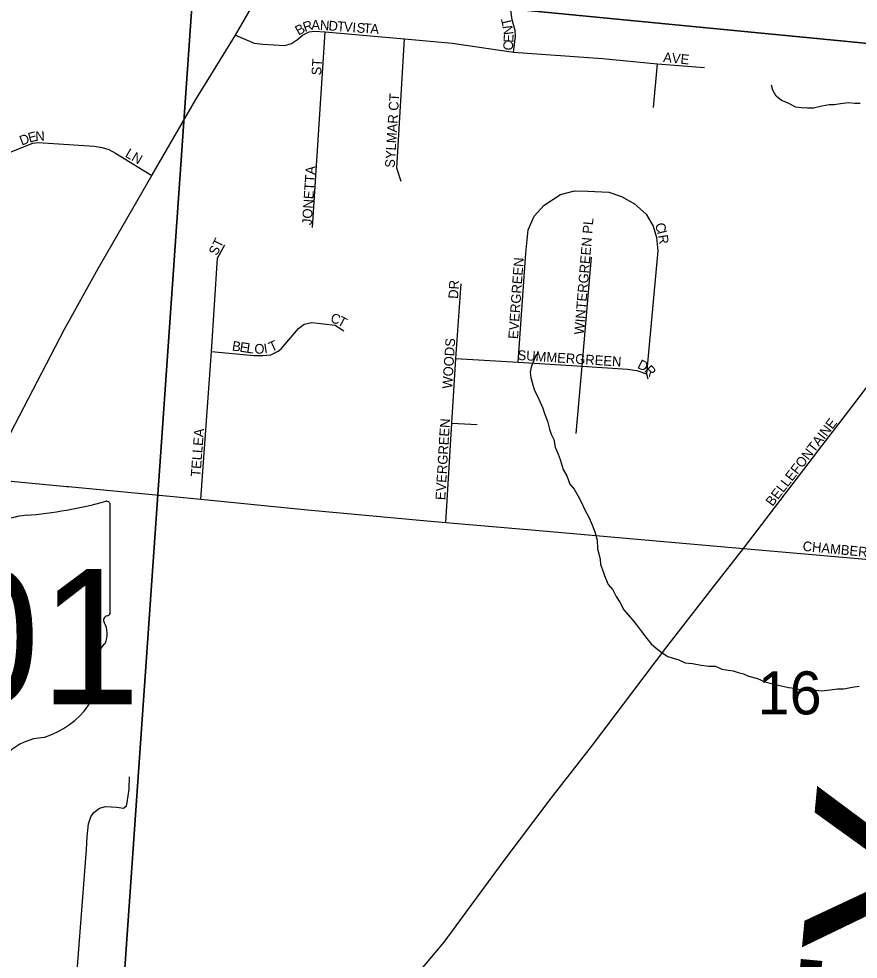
# Model space of a CAD drawing. Extents: x 0 to 680, y 0 to 440.
# Drawn here: x 89.22 to 102.02, y 228.79 to 243.11 of the extents above; entities that cross this region are included whole.
import ezdxf

# ---------------------------------------------------------------- set-up
doc = ezdxf.new("R2010")
doc.units = 0
for name, color, linetype in [('GM_X_Adjacent_County_Text', 7, 'Continuous'), ('GM_X_City_Street', 7, 'Continuous'), ('GM_X_City_Street_Text', 7, 'Continuous'), ('GM_X_Minor_River', 7, 'Continuous'), ('GM_X_Section', 7, 'Continuous'), ('GM_X_Section_Text', 7, 'Continuous'), ('GM_X_State_Route', 7, 'Continuous'), ('GM_X_State_Shield', 7, 'Continuous')]:
    doc.layers.add(name, color=color, linetype=linetype)

msp = doc.modelspace()

# ---------------------------------------------------------------- linework, layer by layer
at = {"layer": 'GM_X_City_Street'}
for points in [[(96.759, 242.608), (96.791, 242.845), (96.786, 242.935), (96.742, 243.099), (96.726, 243.204), (96.762, 243.741)], [(92.524, 242.864), (92.811, 242.746), (92.939, 242.726), (93.275, 242.706), (93.38, 242.74), (93.468, 242.8), (93.544, 242.866), (93.649, 242.915), (93.723, 242.928), (93.891, 242.915), (95.101, 242.808), (95.829, 242.746), (96.759, 242.608), (98.116, 242.509), (98.956, 242.427), (99.673, 242.371)], [(93.7, 239.935), (93.891, 242.915)], [(95.047, 240.638), (94.981, 240.84), (95.101, 242.808)], [(98.893, 241.762), (98.956, 242.427)], [(88.993, 241.062), (89.017, 241.063), (89.091, 241.084), (89.438, 241.222), (89.515, 241.228), (90.37, 241.173), (90.492, 241.155), (90.592, 241.122), (90.693, 241.069), (91.25, 240.728)], [(96.833, 237.884), (96.951, 239.545), (96.985, 239.9), (97.074, 240.106), (97.231, 240.276), (97.477, 240.44), (97.689, 240.495), (97.894, 240.488), (98.215, 240.475), (98.406, 240.406), (98.605, 240.297), (98.782, 240.14), (98.892, 239.955), (98.94, 239.784), (98.96, 239.579), (98.791, 237.708)], [(91.996, 235.797), (92.157, 238.045), (92.251, 239.467), (92.363, 239.672)], [(97.719, 236.799), (97.807, 237.821), (97.95, 239.485)], [(95.728, 235.442), (95.821, 236.957), (95.884, 237.941), (95.963, 239.076)], [(92.157, 238.045), (92.806, 237.987), (92.943, 237.985), (93.065, 237.998), (93.176, 238.05), (93.222, 238.087), (93.484, 238.399), (93.571, 238.463), (93.689, 238.489), (94.042, 238.45), (94.175, 238.363)], [(95.884, 237.941), (96.833, 237.884), (97.807, 237.821), (98.497, 237.777), (98.639, 237.756), (98.791, 237.708), (98.811, 237.63)], [(95.002, 228.216), (95.704, 229.052), (96.62, 230.292), (97.334, 231.244), (97.951, 232.032), (99.099, 233.549), (99.754, 234.392), (100.267, 235.044), (101.466, 236.614), (101.921, 237.209), (102.229, 237.611)], [(95.821, 236.957), (96.208, 236.935)], [(83.433, 236.62), (83.638, 236.597), (84.411, 236.514), (85.899, 236.366), (87.384, 236.217), (88.731, 236.106), (89.954, 235.991), (89.977, 235.988)], [(89.977, 235.988), (91.683, 235.827), (91.996, 235.797), (93.622, 235.633), (95.444, 235.467), (95.728, 235.442), (97.151, 235.318), (98.88, 235.167), (100.267, 235.044), (102.71, 234.834), (104.779, 234.64), (106.788, 234.451), (109.282, 234.223), (111.278, 234.029), (113.265, 233.84), (116.221, 233.569), (118.92, 233.325), (120.4, 233.197), (122.69, 232.977), (124.728, 232.786), (127.166, 232.546), (129.236, 232.342), (131.47, 232.121), (132.163, 232.038)], [(90.091, 228.415), (90.114, 228.678), (90.251, 230.463), (90.264, 230.659), (90.286, 230.854), (90.321, 230.961), (90.363, 231.027), (90.451, 231.091), (90.542, 231.116), (90.714, 231.107), (90.815, 231.091), (90.865, 231.127), (90.873, 231.175), (90.904, 231.379), (90.908, 231.568)]]:
    msp.add_lwpolyline(points, dxfattribs=at)
at = {"layer": 'GM_X_Minor_River'}
for points in [[(102.044, 241.824), (101.966, 241.824), (101.865, 241.836), (101.746, 241.818), (101.651, 241.806), (101.573, 241.806), (101.46, 241.782), (101.335, 241.753), (101.24, 241.753), (101.151, 241.759), (101.067, 241.77), (100.937, 241.836), (100.847, 241.871), (100.764, 241.937), (100.716, 242.026), (100.692, 242.103)], [(97.11, 238.007), (97.074, 237.923), (97.032, 237.81), (97.015, 237.733), (97.026, 237.65), (97.056, 237.537), (97.08, 237.454), (97.122, 237.376), (97.169, 237.275), (97.211, 237.186), (97.235, 237.103), (97.282, 236.984), (97.312, 236.865), (97.336, 236.788), (97.378, 236.705), (97.396, 236.592), (97.443, 236.485), (97.473, 236.401), (97.521, 236.247), (97.574, 236.152), (97.622, 236.027), (97.687, 235.95), (97.747, 235.843), (97.8, 235.747), (97.842, 235.646), (97.919, 235.504), (97.955, 235.415), (98.003, 235.302), (98.038, 235.171), (98.044, 235.04), (98.062, 234.963), (98.08, 234.879), (98.086, 234.802), (98.116, 234.719), (98.164, 234.594), (98.205, 234.499), (98.277, 234.416), (98.324, 234.315), (98.384, 234.231), (98.443, 234.113), (98.574, 233.958), (98.634, 233.881), (98.711, 233.78), (98.794, 233.673), (98.86, 233.595), (98.937, 233.53), (99.027, 233.459), (99.116, 233.399), (99.193, 233.375), (99.283, 233.352), (99.378, 233.304), (99.491, 233.292), (99.622, 233.268), (99.741, 233.256), (99.842, 233.256), (99.937, 233.209), (100.033, 233.191), (100.11, 233.185), (100.187, 233.155), (100.265, 233.138), (100.342, 233.102), (100.479, 233.066), (100.592, 233.013), (100.771, 232.971), (100.866, 232.947), (100.955, 232.93), (101.05, 232.918), (101.152, 232.894), (101.33, 232.894), (101.455, 232.876), (101.586, 232.894), (101.699, 232.906), (101.794, 232.906), (101.872, 232.924), (101.955, 232.941), (102.032, 232.947)]]:
    msp.add_lwpolyline(points, dxfattribs=at)
at = {"layer": 'GM_X_Section'}
for points in [[(109.141, 258.057), (107.626, 242.209), (91.891, 243.739), (93.325, 259.393)], [(76.108, 245.175), (91.891, 243.739), (90.794, 227.996), (75.056, 229.533)], [(107.626, 242.209), (106.175, 226.561), (90.794, 227.996), (91.891, 243.739)]]:
    msp.add_lwpolyline(points, close=True, dxfattribs=at)
at = {"layer": 'GM_X_State_Route'}
msp.add_lwpolyline([(89.093, 236.801), (89.918, 238.385), (90.431, 239.31), (91.25, 240.728), (91.921, 241.885), (92.524, 242.864), (93.276, 244.171), (93.899, 245.257), (94.425, 246.271), (94.886, 247.087), (95.237, 247.851), (95.964, 249.262), (96.113, 249.541), (96.83, 250.958), (97.128, 251.521)], dxfattribs=at)
at = {"layer": 'GM_X_State_Shield'}
for q in [(90.614, 235.713), (90.614, 234.075)]:
    msp.add_line((90.614, 234.075), q, dxfattribs=at)
for centre, major_axis, start_param, end_param in [((88.776, 239.906), (5.471, 0), 4.814394, 5.042369), ((90.557, 235.72), (0.0574, 0), 6.141152, 7.989035), ((89.474, 234.679), (1.101, 0), 1.699011, 2.107814), ((90.553, 234.068), (0.0615, 0), 5.05454, 6.418171), ((90.601, 233.954), (0.0889, 0), 1.883978, 3.671073), ((90.035, 233.747), (0.534, 0), 5.934695, 6.695948), ((90.82, 233.389), (0.388, 0), 2.387724, 3.262537), ((89.083, 233.181), (1.368, 0), 5.101752, 6.440018), ((89.66, 231.57), (0.749, 0), 1.647645, 2.488434)]:
    msp.add_ellipse(centre, major_axis=major_axis, ratio=0.8, start_param=start_param, end_param=end_param, dxfattribs=at)

# ---------------------------------------------------------------- texts
at = {"layer": 'GM_X_Adjacent_County_Text'}
msp.add_text('MONTGOMERY COUNTY', height=2.96462, rotation=84.6299, dxfattribs=at).set_placement((99.938, 184.315))
at = {"layer": 'GM_X_City_Street_Text'}
for s, height, rotation, p in [('R', 0.148, 18.5886, (93.582, 242.912)), ('A', 0.148, 0.153, (93.68, 242.948)), ('N', 0.148, 356.0841, (93.808, 242.948)), ('D', 0.148, 355.7555, (93.938, 242.939)), ('T', 0.148, 103.5278, (96.741, 243.026)), ('B', 0.148, 29.6515, (93.486, 242.857)), ('T', 0.148, 355.7595, (94.068, 242.93)), ('V', 0.148, 355.759, (94.172, 242.922)), ('I', 0.148, 355.7629, (94.302, 242.912)), ('S', 0.148, 355.7595, (94.367, 242.907)), ('T', 0.148, 355.7595, (94.471, 242.9)), ('A', 0.148, 355.759, (94.575, 242.892)), ('N', 0.148, 97.6229, (96.761, 242.881)), ('E', 0.148, 87.0764, (96.757, 242.747)), ('C', 0.148, 86.7447, (96.751, 242.629)), ('AVE', 0.1482, 354.0895, (99.038, 242.459)), ('ST', 0.1482, 86.4254, (93.829, 242.25)), ('SYLMAR CT', 0.1482, 86.423, (94.95, 240.842)), ('E', 0.148, 14.8645, (89.384, 241.227)), ('N', 0.148, 2.5579, (89.477, 241.252)), ('D', 0.148, 20.6405, (89.266, 241.182)), ('LN', 0.1482, 329.5418, (90.831, 241.02)), ('JONETTA', 0.1482, 86.2466, (93.685, 239.968)), ('WINTERGREEN PL', 0.14823, 85.2353, (97.833, 238.299)), ('C', 0.148, 284.2306, (98.918, 239.987)), ('I', 0.148, 284.2272, (98.947, 239.873)), ('R', 0.148, 279.5901, (98.963, 239.813)), ('ST', 0.1482, 63.4349, (92.24, 239.496)), ('EVERGREEN', 0.1482, 85.865, (96.829, 238.233)), ('DR', 0.1482, 86.8222, (95.916, 238.846)), ('C', 0.148, 343.3775, (93.961, 238.494)), ('T', 0.148, 331.5771, (94.066, 238.464)), ('T', 0.148, 24.3679, (93.073, 238.039)), ('WOODS', 0.1482, 86.2474, (95.824, 237.476)), ('B', 0.148, 351.5677, (92.465, 238.063)), ('E', 0.148, 351.553, (92.581, 238.046)), ('L', 0.148, 351.5662, (92.685, 238.03)), ('O', 0.148, 0.5562, (92.813, 238.013)), ('I', 0.148, 8.8683, (92.967, 238.016)), ('SUMMERGREEN', 0.14823, 356.2567, (96.819, 237.92)), ('D', 0.148, 333.1221, (98.639, 237.801)), ('R', 0.148, 314.7252, (98.745, 237.75)), ('EVERGREEN', 0.1482, 86.5519, (95.72, 235.78)), ('BELLEFONTAINE', 0.14823, 52.2144, (100.709, 235.678)), ('TELLEA', 0.1482, 85.6039, (91.989, 236.133)), ('CHAMBERSBURG', 0.14823, 354.5353, (101.164, 235.011))]:
    msp.add_text(s, height=height, rotation=rotation, dxfattribs=at).set_placement(p)
at = {"layer": 'GM_X_Section_Text'}
msp.add_text('16', height=0.6552, rotation=0, dxfattribs=at).set_placement((100.483, 232.519))
at = {"layer": 'GM_X_State_Shield'}
msp.add_text('201', height=2.0637, dxfattribs=at).set_placement((86.472, 232.67))

doc.saveas('drawing.dxf')
